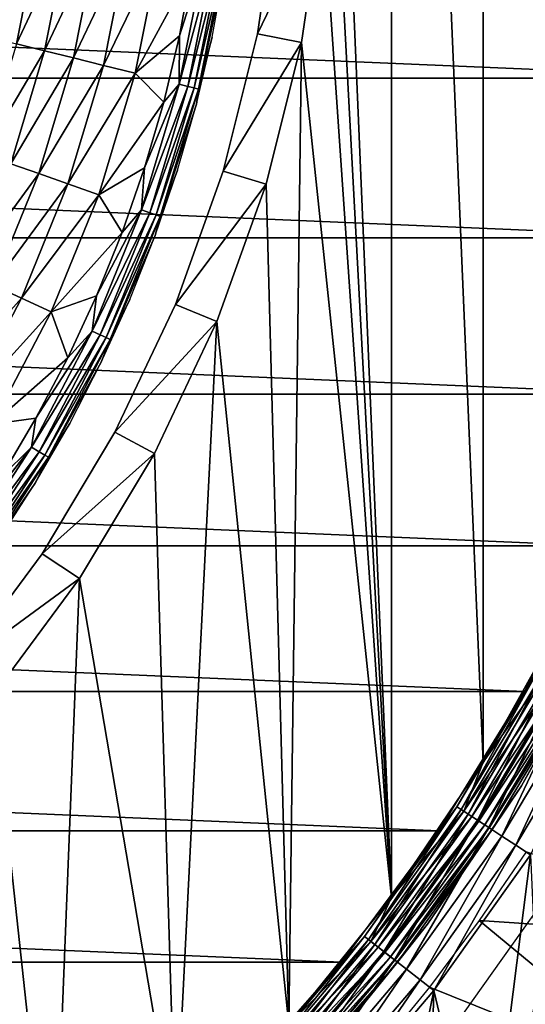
# Model space of a CAD drawing. Header units: millimetres. Extents: x -43.6 to 43.6, y -43.6 to 43.6.
# Tile 491 of 637: x 13.1 to 18.8, y -14 to -3. Entities that reach past the tile are written whole.
import ezdxf

# ---------------------------------------------------------------- set-up
doc = ezdxf.new("R2010")
doc.units = ezdxf.units.MM
doc.header["$LTSCALE"] = 52.148148
for name, color, linetype in [('1', 7, 'CONTINUOUS'), ('126', 7, 'CONTINUOUS'), ('127', 7, 'CONTINUOUS'), ('131', 7, 'CONTINUOUS'), ('135', 7, 'CONTINUOUS'), ('137', 7, 'CONTINUOUS'), ('138', 7, 'CONTINUOUS'), ('139', 7, 'CONTINUOUS'), ('141', 7, 'CONTINUOUS'), ('143', 7, 'CONTINUOUS'), ('145', 7, 'CONTINUOUS'), ('147', 7, 'CONTINUOUS'), ('148', 7, 'CONTINUOUS'), ('25', 7, 'CONTINUOUS')]:
    doc.layers.add(name, color=color, linetype=linetype)

msp = doc.modelspace()

# ---------------------------------------------------------------- linework, layer by layer
at = {"layer": '1', "color": 183, "linetype": 'Continuous', "true_color": 0x8c69cc}
for points in [[(19.39, -16.561, -9.479), (18.031, -18.031, -9.479), (19.187, -12.535, -9.479), (19.39, -16.561, -9.479)], [(19.187, -12.535, -9.479), (18.031, -18.031, -9.479), (18.087, -14.077, -9.479), (19.187, -12.535, -9.479)]]:
    msp.add_3dface(points, dxfattribs=at)
at = {"layer": '126', "color": 96, "linetype": 'Continuous', "true_color": 0x008000}
for points in [[(19.591, -8.856, -12.879), (18.77, -10.485, -12.879), (19.591, -8.856, -26.729), (19.591, -8.856, -12.879)], [(19.591, -8.856, -26.729), (18.77, -10.485, -12.879), (18.77, -10.485, -26.729), (19.591, -8.856, -26.729)], [(18.77, -10.485, -12.879), (17.813, -12.039, -12.879), (18.77, -10.485, -26.729), (18.77, -10.485, -12.879)], [(18.77, -10.485, -26.729), (17.813, -12.039, -12.879), (17.813, -12.039, -26.729), (18.77, -10.485, -26.729)], [(17.813, -12.039, -12.879), (16.728, -13.507, -12.879), (17.813, -12.039, -26.729), (17.813, -12.039, -12.879)], [(17.813, -12.039, -26.729), (16.728, -13.507, -12.879), (16.728, -13.507, -26.729), (17.813, -12.039, -26.729)], [(16.728, -13.507, -12.879), (15.522, -14.877, -12.879), (16.728, -13.507, -26.729), (16.728, -13.507, -12.879)], [(16.728, -13.507, -26.729), (15.522, -14.877, -12.879), (15.522, -14.877, -26.729), (16.728, -13.507, -26.729)]]:
    msp.add_3dface(points, dxfattribs=at)
at = {"layer": '127', "color": 96, "linetype": 'Continuous', "true_color": 0x008000}
for points in [[(17.756, -13.82, -11.879), (18.836, -12.306, -11.879), (18.338, -16.247, -11.879), (17.756, -13.82, -11.879)], [(18.338, -16.247, -11.879), (18.836, -12.306, -11.879), (18.978, -15.495, -11.879), (18.338, -16.247, -11.879)], [(16.554, -15.239, -11.879), (17.756, -13.82, -11.879), (16.972, -17.67, -11.879), (16.554, -15.239, -11.879)], [(16.972, -17.67, -11.879), (17.756, -13.82, -11.879), (17.669, -16.972, -11.879), (16.972, -17.67, -11.879)], [(17.669, -16.972, -11.879), (17.756, -13.82, -11.879), (18.338, -16.247, -11.879), (17.669, -16.972, -11.879)]]:
    msp.add_3dface(points, dxfattribs=at)
at = {"layer": '131', "color": 96, "linetype": 'Continuous', "true_color": 0x008000}
for points in [[(18.77, -10.485, -12.879), (19.591, -8.856, -12.879), (18.926, -10.242, -12.683), (18.77, -10.485, -12.879)], [(18.015, -11.77, -12.683), (18.77, -10.485, -12.879), (18.926, -10.242, -12.683), (18.015, -11.77, -12.683)], [(18.015, -11.77, -12.683), (18.926, -10.242, -12.683), (18.063, -11.801, -12.496), (18.015, -11.77, -12.683)], [(18.063, -11.801, -12.496), (18.926, -10.242, -12.683), (18.976, -10.269, -12.496), (18.063, -11.801, -12.496)], [(18.063, -11.801, -12.496), (18.976, -10.269, -12.496), (18.14, -11.852, -12.323), (18.063, -11.801, -12.496)], [(18.14, -11.852, -12.323), (18.976, -10.269, -12.496), (19.057, -10.313, -12.323), (18.14, -11.852, -12.323)], [(18.14, -11.852, -12.323), (19.057, -10.313, -12.323), (18.245, -11.92, -12.171), (18.14, -11.852, -12.323)], [(18.245, -11.92, -12.171), (19.057, -10.313, -12.323), (19.167, -10.372, -12.171), (18.245, -11.92, -12.171)], [(18.245, -11.92, -12.171), (19.167, -10.372, -12.171), (18.372, -12.003, -12.047), (18.245, -11.92, -12.171)], [(18.372, -12.003, -12.047), (19.167, -10.372, -12.171), (19.3, -10.445, -12.047), (18.372, -12.003, -12.047)], [(17.813, -12.039, -12.879), (18.77, -10.485, -12.879), (18.015, -11.77, -12.683), (17.813, -12.039, -12.879)], [(18.372, -12.003, -12.047), (19.3, -10.445, -12.047), (18.517, -12.098, -11.954), (18.372, -12.003, -12.047)], [(18.517, -12.098, -11.954), (19.3, -10.445, -12.047), (19.452, -10.527, -11.954), (18.517, -12.098, -11.954)], [(18.517, -12.098, -11.954), (19.452, -10.527, -11.954), (18.674, -12.2, -11.898), (18.517, -12.098, -11.954)], [(18.674, -12.2, -11.898), (19.452, -10.527, -11.954), (19.618, -10.617, -11.898), (18.674, -12.2, -11.898)], [(18.836, -12.306, -11.879), (18.674, -12.2, -11.898), (19.618, -10.617, -11.898), (18.836, -12.306, -11.879)], [(16.982, -13.217, -12.683), (17.813, -12.039, -12.879), (18.015, -11.77, -12.683), (16.982, -13.217, -12.683)], [(16.982, -13.217, -12.683), (18.015, -11.77, -12.683), (17.027, -13.252, -12.496), (16.982, -13.217, -12.683)], [(17.027, -13.252, -12.496), (18.015, -11.77, -12.683), (18.063, -11.801, -12.496), (17.027, -13.252, -12.496)], [(17.027, -13.252, -12.496), (18.063, -11.801, -12.496), (17.1, -13.309, -12.323), (17.027, -13.252, -12.496)], [(17.1, -13.309, -12.323), (18.063, -11.801, -12.496), (18.14, -11.852, -12.323), (17.1, -13.309, -12.323)], [(17.1, -13.309, -12.323), (18.14, -11.852, -12.323), (17.198, -13.386, -12.171), (17.1, -13.309, -12.323)], [(17.198, -13.386, -12.171), (18.14, -11.852, -12.323), (18.245, -11.92, -12.171), (17.198, -13.386, -12.171)], [(17.198, -13.386, -12.171), (18.245, -11.92, -12.171), (17.318, -13.479, -12.047), (17.198, -13.386, -12.171)], [(17.318, -13.479, -12.047), (18.245, -11.92, -12.171), (18.372, -12.003, -12.047), (17.318, -13.479, -12.047)], [(16.728, -13.507, -12.879), (17.813, -12.039, -12.879), (16.982, -13.217, -12.683), (16.728, -13.507, -12.879)], [(17.318, -13.479, -12.047), (18.372, -12.003, -12.047), (17.454, -13.585, -11.954), (17.318, -13.479, -12.047)], [(17.454, -13.585, -11.954), (18.372, -12.003, -12.047), (18.517, -12.098, -11.954), (17.454, -13.585, -11.954)], [(17.454, -13.585, -11.954), (18.517, -12.098, -11.954), (17.603, -13.701, -11.898), (17.454, -13.585, -11.954)], [(17.603, -13.701, -11.898), (18.517, -12.098, -11.954), (18.674, -12.2, -11.898), (17.603, -13.701, -11.898)], [(17.756, -13.82, -11.879), (17.603, -13.701, -11.898), (18.674, -12.2, -11.898), (17.756, -13.82, -11.879)], [(18.836, -12.306, -11.879), (17.756, -13.82, -11.879), (18.674, -12.2, -11.898), (18.836, -12.306, -11.879)], [(15.832, -14.575, -12.683), (16.728, -13.507, -12.879), (16.982, -13.217, -12.683), (15.832, -14.575, -12.683)], [(15.832, -14.575, -12.683), (16.982, -13.217, -12.683), (15.874, -14.613, -12.496), (15.832, -14.575, -12.683)], [(15.874, -14.613, -12.496), (16.982, -13.217, -12.683), (17.027, -13.252, -12.496), (15.874, -14.613, -12.496)], [(15.874, -14.613, -12.496), (17.027, -13.252, -12.496), (15.942, -14.676, -12.323), (15.874, -14.613, -12.496)], [(15.942, -14.676, -12.323), (17.027, -13.252, -12.496), (17.1, -13.309, -12.323), (15.942, -14.676, -12.323)], [(15.942, -14.676, -12.323), (17.1, -13.309, -12.323), (16.034, -14.76, -12.171), (15.942, -14.676, -12.323)], [(16.034, -14.76, -12.171), (17.1, -13.309, -12.323), (17.198, -13.386, -12.171), (16.034, -14.76, -12.171)], [(16.034, -14.76, -12.171), (17.198, -13.386, -12.171), (16.146, -14.863, -12.047), (16.034, -14.76, -12.171)], [(16.146, -14.863, -12.047), (17.198, -13.386, -12.171), (17.318, -13.479, -12.047), (16.146, -14.863, -12.047)], [(15.522, -14.877, -12.879), (16.728, -13.507, -12.879), (15.832, -14.575, -12.683), (15.522, -14.877, -12.879)], [(16.146, -14.863, -12.047), (17.318, -13.479, -12.047), (16.273, -14.98, -11.954), (16.146, -14.863, -12.047)], [(16.273, -14.98, -11.954), (17.318, -13.479, -12.047), (17.454, -13.585, -11.954), (16.273, -14.98, -11.954)], [(16.273, -14.98, -11.954), (17.454, -13.585, -11.954), (16.411, -15.107, -11.898), (16.273, -14.98, -11.954)], [(16.411, -15.107, -11.898), (17.454, -13.585, -11.954), (17.603, -13.701, -11.898), (16.411, -15.107, -11.898)], [(16.554, -15.239, -11.879), (16.411, -15.107, -11.898), (17.603, -13.701, -11.898), (16.554, -15.239, -11.879)], [(17.756, -13.82, -11.879), (16.554, -15.239, -11.879), (17.603, -13.701, -11.898), (17.756, -13.82, -11.879)]]:
    msp.add_3dface(points, dxfattribs=at)
at = {"layer": '135', "color": 96, "linetype": 'Continuous', "true_color": 0x008000}
for points in [[(17.286, 12.785, -7.479), (16.139, 14.205, -7.479), (17.286, -12.785, -7.479), (17.286, 12.785, -7.479)], [(17.286, -12.785, -7.479), (16.139, 14.205, -7.479), (16.6, 0, -7.479), (17.286, -12.785, -7.479)], [(18.308, 11.273, -7.479), (17.286, 12.785, -7.479), (18.308, -11.273, -7.479), (18.308, 11.273, -7.479)], [(18.308, -11.273, -7.479), (17.286, 12.785, -7.479), (17.286, -12.785, -7.479), (18.308, -11.273, -7.479)], [(19.198, 9.679, -7.479), (18.308, 11.273, -7.479), (19.198, -9.679, -7.479), (19.198, 9.679, -7.479)], [(19.198, -9.679, -7.479), (18.308, 11.273, -7.479), (18.308, -11.273, -7.479), (19.198, -9.679, -7.479)], [(16.52, -1.627, -7.479), (17.286, -12.785, -7.479), (16.6, 0, -7.479), (16.52, -1.627, -7.479)], [(16.281, -3.238, -7.479), (17.286, -12.785, -7.479), (16.52, -1.627, -7.479), (16.281, -3.238, -7.479)], [(15.885, -4.819, -7.479), (16.139, -14.205, -7.479), (16.281, -3.238, -7.479), (15.885, -4.819, -7.479)], [(16.139, -14.205, -7.479), (17.286, -12.785, -7.479), (16.281, -3.238, -7.479), (16.139, -14.205, -7.479)], [(15.336, -6.353, -7.479), (16.139, -14.205, -7.479), (15.885, -4.819, -7.479), (15.336, -6.353, -7.479)], [(14.64, -7.825, -7.479), (14.876, -15.522, -7.479), (15.336, -6.353, -7.479), (14.64, -7.825, -7.479)], [(14.876, -15.522, -7.479), (16.139, -14.205, -7.479), (15.336, -6.353, -7.479), (14.876, -15.522, -7.479)], [(13.802, -9.222, -7.479), (14.876, -15.522, -7.479), (14.64, -7.825, -7.479), (13.802, -9.222, -7.479)], [(12.832, -10.531, -7.479), (13.507, -16.728, -7.479), (13.802, -9.222, -7.479), (12.832, -10.531, -7.479)], [(13.507, -16.728, -7.479), (14.876, -15.522, -7.479), (13.802, -9.222, -7.479), (13.507, -16.728, -7.479)], [(12.039, -17.813, -7.479), (13.507, -16.728, -7.479), (12.832, -10.531, -7.479), (12.039, -17.813, -7.479)]]:
    msp.add_3dface(points, dxfattribs=at)
at = {"layer": '137', "color": 96, "linetype": 'Continuous', "true_color": 0x008000}
for points in [[(15.791, -3.141, -7.979), (16.022, -1.578, -7.979), (15.791, -3.141, -9.629), (15.791, -3.141, -7.979)], [(15.791, -3.141, -9.629), (16.022, -1.578, -7.979), (16.022, -1.578, -9.629), (15.791, -3.141, -9.629)], [(15.407, -4.674, -7.979), (15.791, -3.141, -7.979), (15.407, -4.674, -9.629), (15.407, -4.674, -7.979)], [(15.407, -4.674, -9.629), (15.791, -3.141, -7.979), (15.791, -3.141, -9.629), (15.407, -4.674, -9.629)], [(14.874, -6.161, -7.979), (15.407, -4.674, -7.979), (14.874, -6.161, -9.629), (14.874, -6.161, -7.979)], [(14.874, -6.161, -9.629), (15.407, -4.674, -7.979), (15.407, -4.674, -9.629), (14.874, -6.161, -9.629)], [(14.199, -7.589, -7.979), (14.874, -6.161, -7.979), (14.199, -7.589, -9.629), (14.199, -7.589, -7.979)], [(14.199, -7.589, -9.629), (14.874, -6.161, -7.979), (14.874, -6.161, -9.629), (14.199, -7.589, -9.629)], [(13.387, -8.945, -7.979), (14.199, -7.589, -7.979), (13.387, -8.945, -9.629), (13.387, -8.945, -7.979)], [(13.387, -8.945, -9.629), (14.199, -7.589, -7.979), (14.199, -7.589, -9.629), (13.387, -8.945, -9.629)], [(12.445, -10.214, -7.979), (13.387, -8.945, -7.979), (12.445, -10.214, -9.629), (12.445, -10.214, -7.979)], [(12.445, -10.214, -9.629), (13.387, -8.945, -7.979), (13.387, -8.945, -9.629), (12.445, -10.214, -9.629)]]:
    msp.add_3dface(points, dxfattribs=at)
at = {"layer": '138', "color": 96, "linetype": 'Continuous', "true_color": 0x008000}
for points in [[(19.644, -9.904, -7.979), (18.734, -11.535, -7.979), (19.644, -9.904, -8.979), (19.644, -9.904, -7.979)], [(19.644, -9.904, -8.979), (18.734, -11.535, -7.979), (18.734, -11.535, -8.979), (19.644, -9.904, -8.979)], [(18.734, -11.535, -7.979), (17.688, -13.082, -7.979), (18.734, -11.535, -8.979), (18.734, -11.535, -7.979)], [(18.734, -11.535, -8.979), (17.688, -13.082, -7.979), (17.688, -13.082, -8.979), (18.734, -11.535, -8.979)], [(17.688, -13.082, -7.979), (16.515, -14.535, -7.979), (17.688, -13.082, -8.979), (17.688, -13.082, -7.979)], [(17.688, -13.082, -8.979), (16.515, -14.535, -7.979), (16.515, -14.535, -8.979), (17.688, -13.082, -8.979)]]:
    msp.add_3dface(points, dxfattribs=at)
at = {"layer": '139', "color": 96, "linetype": 'Continuous', "true_color": 0x008000}
for points in [[(19.198, -9.679, -7.479), (18.308, -11.273, -7.479), (19.006, -10.286, -7.491), (19.198, -9.679, -7.479)], [(18.734, -11.535, -7.979), (19.644, -9.904, -7.979), (19.337, -10.465, -7.867), (18.734, -11.535, -7.979)], [(18.308, -11.273, -7.479), (18.092, -11.82, -7.491), (19.006, -10.286, -7.491), (18.308, -11.273, -7.479)], [(18.092, -11.82, -7.491), (19.099, -10.336, -7.528), (19.006, -10.286, -7.491), (18.092, -11.82, -7.491)], [(18.18, -11.878, -7.528), (19.099, -10.336, -7.528), (18.092, -11.82, -7.491), (18.18, -11.878, -7.528)], [(18.18, -11.878, -7.528), (19.183, -10.381, -7.587), (19.099, -10.336, -7.528), (18.18, -11.878, -7.528)], [(18.26, -11.93, -7.587), (19.183, -10.381, -7.587), (18.18, -11.878, -7.528), (18.26, -11.93, -7.587)], [(18.26, -11.93, -7.587), (19.252, -10.419, -7.667), (19.183, -10.381, -7.587), (18.26, -11.93, -7.587)], [(18.326, -11.973, -7.667), (19.252, -10.419, -7.667), (18.26, -11.93, -7.587), (18.326, -11.973, -7.667)], [(18.326, -11.973, -7.667), (19.305, -10.447, -7.761), (19.252, -10.419, -7.667), (18.326, -11.973, -7.667)], [(18.376, -12.006, -7.761), (19.305, -10.447, -7.761), (18.326, -11.973, -7.667), (18.376, -12.006, -7.761)], [(18.376, -12.006, -7.761), (19.337, -10.465, -7.867), (19.305, -10.447, -7.761), (18.376, -12.006, -7.761)], [(18.407, -12.026, -7.867), (19.337, -10.465, -7.867), (18.376, -12.006, -7.761), (18.407, -12.026, -7.867)], [(18.407, -12.026, -7.867), (18.734, -11.535, -7.979), (19.337, -10.465, -7.867), (18.407, -12.026, -7.867)], [(18.308, -11.273, -7.479), (17.286, -12.785, -7.479), (18.092, -11.82, -7.491), (18.308, -11.273, -7.479)], [(17.688, -13.082, -7.979), (18.734, -11.535, -7.979), (18.407, -12.026, -7.867), (17.688, -13.082, -7.979)], [(17.286, -12.785, -7.479), (17.054, -13.274, -7.491), (18.092, -11.82, -7.491), (17.286, -12.785, -7.479)], [(17.054, -13.274, -7.491), (18.18, -11.878, -7.528), (18.092, -11.82, -7.491), (17.054, -13.274, -7.491)], [(17.137, -13.339, -7.528), (18.18, -11.878, -7.528), (17.054, -13.274, -7.491), (17.137, -13.339, -7.528)], [(17.137, -13.339, -7.528), (18.26, -11.93, -7.587), (18.18, -11.878, -7.528), (17.137, -13.339, -7.528)], [(17.212, -13.397, -7.587), (18.26, -11.93, -7.587), (17.137, -13.339, -7.528), (17.212, -13.397, -7.587)], [(17.212, -13.397, -7.587), (18.326, -11.973, -7.667), (18.26, -11.93, -7.587), (17.212, -13.397, -7.587)], [(17.275, -13.446, -7.667), (18.326, -11.973, -7.667), (17.212, -13.397, -7.587), (17.275, -13.446, -7.667)], [(17.275, -13.446, -7.667), (18.376, -12.006, -7.761), (18.326, -11.973, -7.667), (17.275, -13.446, -7.667)], [(17.322, -13.482, -7.761), (18.376, -12.006, -7.761), (17.275, -13.446, -7.667), (17.322, -13.482, -7.761)], [(17.322, -13.482, -7.761), (18.407, -12.026, -7.867), (18.376, -12.006, -7.761), (17.322, -13.482, -7.761)], [(17.351, -13.505, -7.867), (18.407, -12.026, -7.867), (17.322, -13.482, -7.761), (17.351, -13.505, -7.867)], [(17.351, -13.505, -7.867), (17.688, -13.082, -7.979), (18.407, -12.026, -7.867), (17.351, -13.505, -7.867)], [(17.286, -12.785, -7.479), (16.139, -14.205, -7.479), (17.054, -13.274, -7.491), (17.286, -12.785, -7.479)], [(16.515, -14.535, -7.979), (17.688, -13.082, -7.979), (17.351, -13.505, -7.867), (16.515, -14.535, -7.979)], [(16.139, -14.205, -7.479), (15.9, -14.637, -7.491), (17.054, -13.274, -7.491), (16.139, -14.205, -7.479)], [(15.9, -14.637, -7.491), (17.137, -13.339, -7.528), (17.054, -13.274, -7.491), (15.9, -14.637, -7.491)], [(15.977, -14.708, -7.528), (17.137, -13.339, -7.528), (15.9, -14.637, -7.491), (15.977, -14.708, -7.528)], [(15.977, -14.708, -7.528), (17.212, -13.397, -7.587), (17.137, -13.339, -7.528), (15.977, -14.708, -7.528)], [(16.047, -14.773, -7.587), (17.212, -13.397, -7.587), (15.977, -14.708, -7.528), (16.047, -14.773, -7.587)], [(16.047, -14.773, -7.587), (17.275, -13.446, -7.667), (17.212, -13.397, -7.587), (16.047, -14.773, -7.587)], [(16.106, -14.826, -7.667), (17.275, -13.446, -7.667), (16.047, -14.773, -7.587), (16.106, -14.826, -7.667)], [(16.106, -14.826, -7.667), (17.322, -13.482, -7.761), (17.275, -13.446, -7.667), (16.106, -14.826, -7.667)], [(16.149, -14.867, -7.761), (17.322, -13.482, -7.761), (16.106, -14.826, -7.667), (16.149, -14.867, -7.761)], [(16.149, -14.867, -7.761), (17.351, -13.505, -7.867), (17.322, -13.482, -7.761), (16.149, -14.867, -7.761)], [(16.177, -14.892, -7.867), (17.351, -13.505, -7.867), (16.149, -14.867, -7.761), (16.177, -14.892, -7.867)], [(16.177, -14.892, -7.867), (16.515, -14.535, -7.979), (17.351, -13.505, -7.867), (16.177, -14.892, -7.867)]]:
    msp.add_3dface(points, dxfattribs=at)
at = {"layer": '141', "color": 96, "linetype": 'Continuous', "true_color": 0x008000}
for points in [[(16.52, -1.627, -7.479), (16.022, -1.578, -7.979), (15.791, -3.141, -7.979), (16.52, -1.627, -7.479)], [(16.281, -3.238, -7.479), (16.52, -1.627, -7.479), (15.791, -3.141, -7.979), (16.281, -3.238, -7.479)], [(16.281, -3.238, -7.479), (15.791, -3.141, -7.979), (15.407, -4.674, -7.979), (16.281, -3.238, -7.479)], [(15.885, -4.819, -7.479), (16.281, -3.238, -7.479), (15.407, -4.674, -7.979), (15.885, -4.819, -7.479)], [(15.885, -4.819, -7.479), (15.407, -4.674, -7.979), (14.874, -6.161, -7.979), (15.885, -4.819, -7.479)], [(15.336, -6.353, -7.479), (15.885, -4.819, -7.479), (14.874, -6.161, -7.979), (15.336, -6.353, -7.479)], [(15.336, -6.353, -7.479), (14.874, -6.161, -7.979), (14.199, -7.589, -7.979), (15.336, -6.353, -7.479)], [(14.64, -7.825, -7.479), (15.336, -6.353, -7.479), (14.199, -7.589, -7.979), (14.64, -7.825, -7.479)], [(14.64, -7.825, -7.479), (14.199, -7.589, -7.979), (13.387, -8.945, -7.979), (14.64, -7.825, -7.479)], [(13.802, -9.222, -7.479), (14.64, -7.825, -7.479), (13.387, -8.945, -7.979), (13.802, -9.222, -7.479)], [(13.802, -9.222, -7.479), (13.387, -8.945, -7.979), (12.445, -10.214, -7.979), (13.802, -9.222, -7.479)], [(12.832, -10.531, -7.479), (13.802, -9.222, -7.479), (12.445, -10.214, -7.979), (12.832, -10.531, -7.479)]]:
    msp.add_3dface(points, dxfattribs=at)
at = {"layer": '143', "color": 9, "linetype": 'Continuous', "true_color": 0xc2bdad}
for points in [[(-21.191, -3.634, -75.529), (-21.423, -1.823, -75.529), (21.191, -3.634, -75.529), (-21.191, -3.634, -75.529)], [(21.191, -3.634, -75.529), (-21.423, -1.823, -75.529), (21.423, -1.823, -75.529), (21.191, -3.634, -75.529)], [(-20.806, -5.418, -75.529), (-21.191, -3.634, -75.529), (20.806, -5.418, -75.529), (-20.806, -5.418, -75.529)], [(20.806, -5.418, -75.529), (-21.191, -3.634, -75.529), (21.191, -3.634, -75.529), (20.806, -5.418, -75.529)], [(-20.272, -7.162, -75.529), (-20.806, -5.418, -75.529), (20.272, -7.162, -75.529), (-20.272, -7.162, -75.529)], [(20.272, -7.162, -75.529), (-20.806, -5.418, -75.529), (20.806, -5.418, -75.529), (20.272, -7.162, -75.529)], [(-19.591, -8.856, -75.529), (-20.272, -7.162, -75.529), (19.591, -8.856, -75.529), (-19.591, -8.856, -75.529)], [(19.591, -8.856, -75.529), (-20.272, -7.162, -75.529), (20.272, -7.162, -75.529), (19.591, -8.856, -75.529)], [(-18.77, -10.485, -75.529), (-19.591, -8.856, -75.529), (18.77, -10.485, -75.529), (-18.77, -10.485, -75.529)], [(18.77, -10.485, -75.529), (-19.591, -8.856, -75.529), (19.591, -8.856, -75.529), (18.77, -10.485, -75.529)], [(-17.813, -12.039, -75.529), (-18.77, -10.485, -75.529), (17.813, -12.039, -75.529), (-17.813, -12.039, -75.529)], [(17.813, -12.039, -75.529), (-18.77, -10.485, -75.529), (18.77, -10.485, -75.529), (17.813, -12.039, -75.529)], [(-16.728, -13.507, -75.529), (-17.813, -12.039, -75.529), (16.728, -13.507, -75.529), (-16.728, -13.507, -75.529)], [(16.728, -13.507, -75.529), (-17.813, -12.039, -75.529), (17.813, -12.039, -75.529), (16.728, -13.507, -75.529)], [(-15.522, -14.877, -75.529), (-16.728, -13.507, -75.529), (15.522, -14.877, -75.529), (-15.522, -14.877, -75.529)], [(15.522, -14.877, -75.529), (-16.728, -13.507, -75.529), (16.728, -13.507, -75.529), (15.522, -14.877, -75.529)]]:
    msp.add_3dface(points, dxfattribs=at)
at = {"layer": '145', "color": 9, "linetype": 'Continuous', "true_color": 0xc2bdad}
for points in [[(18.77, -10.485, -75.529), (19.591, -8.856, -75.529), (18.77, -10.485, -26.629), (18.77, -10.485, -75.529)], [(18.77, -10.485, -26.629), (19.591, -8.856, -75.529), (19.591, -8.856, -26.629), (18.77, -10.485, -26.629)], [(17.813, -12.039, -75.529), (18.77, -10.485, -75.529), (17.813, -12.039, -26.629), (17.813, -12.039, -75.529)], [(17.813, -12.039, -26.629), (18.77, -10.485, -75.529), (18.77, -10.485, -26.629), (17.813, -12.039, -26.629)], [(16.728, -13.507, -75.529), (17.813, -12.039, -75.529), (16.728, -13.507, -26.629), (16.728, -13.507, -75.529)], [(16.728, -13.507, -26.629), (17.813, -12.039, -75.529), (17.813, -12.039, -26.629), (16.728, -13.507, -26.629)], [(15.522, -14.877, -75.529), (16.728, -13.507, -75.529), (15.522, -14.877, -26.629), (15.522, -14.877, -75.529)], [(15.522, -14.877, -26.629), (16.728, -13.507, -75.529), (16.728, -13.507, -26.629), (15.522, -14.877, -26.629)]]:
    msp.add_3dface(points, dxfattribs=at)
at = {"layer": '147', "linetype": 'Continuous'}
for points in [[(14.917, -3.704, -7.845), (15.299, -2.283, -7.981), (15.202, -2.269, -7.845), (14.917, -3.704, -7.845)], [(14.917, -3.704, -7.845), (15.202, -2.269, -7.845), (14.919, -3.161, -7.727), (14.917, -3.704, -7.845)], [(15.012, -3.727, -7.981), (15.299, -2.283, -7.981), (14.917, -3.704, -7.845), (15.012, -3.727, -7.981)], [(14.919, -3.161, -7.727), (15.202, -2.269, -7.845), (15.059, -2.41, -7.727), (14.919, -3.161, -7.727)], [(15.012, -3.727, -7.981), (15.372, -2.294, -8.132), (15.299, -2.283, -7.981), (15.012, -3.727, -7.981)], [(15.084, -3.745, -8.132), (15.372, -2.294, -8.132), (15.012, -3.727, -7.981), (15.084, -3.745, -8.132)], [(15.084, -3.745, -8.132), (15.419, -2.301, -8.293), (15.372, -2.294, -8.132), (15.084, -3.745, -8.132)], [(15.13, -3.757, -8.293), (15.419, -2.301, -8.293), (15.084, -3.745, -8.132), (15.13, -3.757, -8.293)], [(15.419, -2.301, -8.293), (15.13, -3.757, -8.293), (15.421, -2.418, -8.459), (15.419, -2.301, -8.293)], [(15.421, -2.418, -8.459), (15.13, -3.757, -8.293), (15.283, -3.176, -8.459), (15.421, -2.418, -8.459)], [(14.743, -3.903, -7.727), (14.917, -3.704, -7.845), (14.919, -3.161, -7.727), (14.743, -3.903, -7.727)], [(15.283, -3.176, -8.459), (15.13, -3.757, -8.293), (15.108, -3.924, -8.459), (15.283, -3.176, -8.459)], [(14.497, -5.105, -7.845), (15.012, -3.727, -7.981), (14.917, -3.704, -7.845), (14.497, -5.105, -7.845)], [(14.497, -5.105, -7.845), (14.917, -3.704, -7.845), (14.529, -4.636, -7.727), (14.497, -5.105, -7.845)], [(14.59, -5.137, -7.981), (15.012, -3.727, -7.981), (14.497, -5.105, -7.845), (14.59, -5.137, -7.981)], [(14.529, -4.636, -7.727), (14.917, -3.704, -7.845), (14.743, -3.903, -7.727), (14.529, -4.636, -7.727)], [(14.59, -5.137, -7.981), (15.084, -3.745, -8.132), (15.012, -3.727, -7.981), (14.59, -5.137, -7.981)], [(14.66, -5.162, -8.132), (15.084, -3.745, -8.132), (14.59, -5.137, -7.981), (14.66, -5.162, -8.132)], [(14.66, -5.162, -8.132), (15.13, -3.757, -8.293), (15.084, -3.745, -8.132), (14.66, -5.162, -8.132)], [(14.704, -5.178, -8.293), (15.13, -3.757, -8.293), (14.66, -5.162, -8.132), (14.704, -5.178, -8.293)], [(15.13, -3.757, -8.293), (14.704, -5.178, -8.293), (15.108, -3.924, -8.459), (15.13, -3.757, -8.293)], [(15.108, -3.924, -8.459), (14.704, -5.178, -8.293), (14.896, -4.663, -8.459), (15.108, -3.924, -8.459)], [(14.279, -5.357, -7.727), (14.497, -5.105, -7.845), (14.529, -4.636, -7.727), (14.279, -5.357, -7.727)], [(14.896, -4.663, -8.459), (14.704, -5.178, -8.293), (14.649, -5.391, -8.459), (14.896, -4.663, -8.459)], [(13.947, -6.46, -7.845), (14.59, -5.137, -7.981), (14.497, -5.105, -7.845), (13.947, -6.46, -7.845)], [(13.947, -6.46, -7.845), (14.497, -5.105, -7.845), (13.993, -6.064, -7.727), (13.947, -6.46, -7.845)], [(14.036, -6.501, -7.981), (14.59, -5.137, -7.981), (13.947, -6.46, -7.845), (14.036, -6.501, -7.981)], [(13.993, -6.064, -7.727), (14.497, -5.105, -7.845), (14.279, -5.357, -7.727), (13.993, -6.064, -7.727)], [(14.036, -6.501, -7.981), (14.66, -5.162, -8.132), (14.59, -5.137, -7.981), (14.036, -6.501, -7.981)], [(14.103, -6.532, -8.132), (14.66, -5.162, -8.132), (14.036, -6.501, -7.981), (14.103, -6.532, -8.132)], [(14.103, -6.532, -8.132), (14.704, -5.178, -8.293), (14.66, -5.162, -8.132), (14.103, -6.532, -8.132)], [(14.146, -6.552, -8.293), (14.704, -5.178, -8.293), (14.103, -6.532, -8.132), (14.146, -6.552, -8.293)], [(14.704, -5.178, -8.293), (14.146, -6.552, -8.293), (14.649, -5.391, -8.459), (14.704, -5.178, -8.293)], [(14.649, -5.391, -8.459), (14.146, -6.552, -8.293), (14.365, -6.106, -8.459), (14.649, -5.391, -8.459)], [(13.672, -6.757, -7.727), (13.947, -6.46, -7.845), (13.993, -6.064, -7.727), (13.672, -6.757, -7.727)], [(14.365, -6.106, -8.459), (14.146, -6.552, -8.293), (14.047, -6.806, -8.459), (14.365, -6.106, -8.459)], [(13.269, -7.756, -7.845), (14.036, -6.501, -7.981), (13.947, -6.46, -7.845), (13.269, -7.756, -7.845)], [(13.269, -7.756, -7.845), (13.947, -6.46, -7.845), (13.317, -7.433, -7.727), (13.269, -7.756, -7.845)], [(13.317, -7.433, -7.727), (13.947, -6.46, -7.845), (13.672, -6.757, -7.727), (13.317, -7.433, -7.727)], [(13.354, -7.806, -7.981), (14.036, -6.501, -7.981), (13.269, -7.756, -7.845), (13.354, -7.806, -7.981)], [(13.354, -7.806, -7.981), (14.103, -6.532, -8.132), (14.036, -6.501, -7.981), (13.354, -7.806, -7.981)], [(13.418, -7.843, -8.132), (14.103, -6.532, -8.132), (13.354, -7.806, -7.981), (13.418, -7.843, -8.132)], [(13.418, -7.843, -8.132), (14.146, -6.552, -8.293), (14.103, -6.532, -8.132), (13.418, -7.843, -8.132)], [(13.459, -7.867, -8.293), (14.146, -6.552, -8.293), (13.418, -7.843, -8.132), (13.459, -7.867, -8.293)], [(14.146, -6.552, -8.293), (13.459, -7.867, -8.293), (14.047, -6.806, -8.459), (14.146, -6.552, -8.293)], [(14.047, -6.806, -8.459), (13.459, -7.867, -8.293), (13.695, -7.49, -8.459), (14.047, -6.806, -8.459)], [(12.928, -8.09, -7.727), (13.269, -7.756, -7.845), (13.317, -7.433, -7.727), (12.928, -8.09, -7.727)], [(13.695, -7.49, -8.459), (13.459, -7.867, -8.293), (13.309, -8.156, -8.459), (13.695, -7.49, -8.459)], [(12.472, -8.982, -7.845), (13.354, -7.806, -7.981), (13.269, -7.756, -7.845), (12.472, -8.982, -7.845)], [(12.472, -8.982, -7.845), (13.269, -7.756, -7.845), (12.507, -8.727, -7.727), (12.472, -8.982, -7.845)], [(12.507, -8.727, -7.727), (13.269, -7.756, -7.845), (12.928, -8.09, -7.727), (12.507, -8.727, -7.727)], [(12.552, -9.04, -7.981), (13.354, -7.806, -7.981), (12.472, -8.982, -7.845), (12.552, -9.04, -7.981)], [(12.552, -9.04, -7.981), (13.418, -7.843, -8.132), (13.354, -7.806, -7.981), (12.552, -9.04, -7.981)], [(12.611, -9.083, -8.132), (13.418, -7.843, -8.132), (12.552, -9.04, -7.981), (12.611, -9.083, -8.132)], [(12.611, -9.083, -8.132), (13.459, -7.867, -8.293), (13.418, -7.843, -8.132), (12.611, -9.083, -8.132)], [(12.65, -9.111, -8.293), (13.459, -7.867, -8.293), (12.611, -9.083, -8.132), (12.65, -9.111, -8.293)], [(13.459, -7.867, -8.293), (12.65, -9.111, -8.293), (13.309, -8.156, -8.459), (13.459, -7.867, -8.293)], [(13.309, -8.156, -8.459), (12.65, -9.111, -8.293), (12.891, -8.802, -8.459), (13.309, -8.156, -8.459)]]:
    msp.add_3dface(points, dxfattribs=at)
at = {"layer": '148', "linetype": 'Continuous'}
for points in [[(13.033, -1.945, -4.745), (12.789, -3.175, -4.745), (13.349, -1.993, -5.344), (13.033, -1.945, -4.745)], [(13.349, -1.993, -5.344), (12.789, -3.175, -4.745), (13.1, -3.252, -5.344), (13.349, -1.993, -5.344)], [(13.349, -1.993, -5.344), (13.1, -3.252, -5.344), (13.67, -2.04, -5.913), (13.349, -1.993, -5.344)], [(13.67, -2.04, -5.913), (13.1, -3.252, -5.344), (13.414, -3.33, -5.913), (13.67, -2.04, -5.913)], [(13.67, -2.04, -5.913), (13.414, -3.33, -5.913), (13.998, -2.089, -6.442), (13.67, -2.04, -5.913)], [(13.998, -2.089, -6.442), (13.414, -3.33, -5.913), (13.736, -3.41, -6.442), (13.998, -2.089, -6.442)], [(13.998, -2.089, -6.442), (13.736, -3.41, -6.442), (14.339, -2.14, -6.926), (13.998, -2.089, -6.442)], [(14.339, -2.14, -6.926), (13.736, -3.41, -6.442), (14.071, -3.494, -6.926), (14.339, -2.14, -6.926)], [(14.339, -2.14, -6.926), (14.071, -3.494, -6.926), (14.699, -2.194, -7.357), (14.339, -2.14, -6.926)], [(14.699, -2.194, -7.357), (14.071, -3.494, -6.926), (14.424, -3.581, -7.357), (14.699, -2.194, -7.357)], [(15.059, -2.41, -7.727), (14.699, -2.194, -7.357), (14.424, -3.581, -7.357), (15.059, -2.41, -7.727)], [(14.919, -3.161, -7.727), (15.059, -2.41, -7.727), (14.424, -3.581, -7.357), (14.919, -3.161, -7.727)], [(14.743, -3.903, -7.727), (14.919, -3.161, -7.727), (14.424, -3.581, -7.357), (14.743, -3.903, -7.727)], [(13.1, -3.252, -5.344), (12.731, -4.483, -5.344), (13.414, -3.33, -5.913), (13.1, -3.252, -5.344)], [(13.414, -3.33, -5.913), (12.731, -4.483, -5.344), (13.036, -4.59, -5.913), (13.414, -3.33, -5.913)], [(13.414, -3.33, -5.913), (13.036, -4.59, -5.913), (13.736, -3.41, -6.442), (13.414, -3.33, -5.913)], [(13.736, -3.41, -6.442), (13.036, -4.59, -5.913), (13.349, -4.701, -6.442), (13.736, -3.41, -6.442)], [(13.736, -3.41, -6.442), (13.349, -4.701, -6.442), (14.071, -3.494, -6.926), (13.736, -3.41, -6.442)], [(14.071, -3.494, -6.926), (13.349, -4.701, -6.442), (13.675, -4.815, -6.926), (14.071, -3.494, -6.926)], [(14.071, -3.494, -6.926), (13.675, -4.815, -6.926), (14.424, -3.581, -7.357), (14.071, -3.494, -6.926)], [(14.424, -3.581, -7.357), (13.675, -4.815, -6.926), (14.018, -4.936, -7.357), (14.424, -3.581, -7.357)], [(14.743, -3.903, -7.727), (14.424, -3.581, -7.357), (14.018, -4.936, -7.357), (14.743, -3.903, -7.727)], [(14.529, -4.636, -7.727), (14.743, -3.903, -7.727), (14.018, -4.936, -7.357), (14.529, -4.636, -7.727)], [(13.036, -4.59, -5.913), (12.541, -5.809, -5.913), (13.349, -4.701, -6.442), (13.036, -4.59, -5.913)], [(13.349, -4.701, -6.442), (12.541, -5.809, -5.913), (12.842, -5.948, -6.442), (13.349, -4.701, -6.442)], [(13.349, -4.701, -6.442), (12.842, -5.948, -6.442), (13.675, -4.815, -6.926), (13.349, -4.701, -6.442)], [(14.279, -5.357, -7.727), (14.529, -4.636, -7.727), (14.018, -4.936, -7.357), (14.279, -5.357, -7.727)], [(13.675, -4.815, -6.926), (12.842, -5.948, -6.442), (13.155, -6.093, -6.926), (13.675, -4.815, -6.926)], [(13.675, -4.815, -6.926), (13.155, -6.093, -6.926), (14.018, -4.936, -7.357), (13.675, -4.815, -6.926)], [(14.018, -4.936, -7.357), (13.155, -6.093, -6.926), (13.486, -6.246, -7.357), (14.018, -4.936, -7.357)], [(14.279, -5.357, -7.727), (14.018, -4.936, -7.357), (13.486, -6.246, -7.357), (14.279, -5.357, -7.727)], [(13.993, -6.064, -7.727), (14.279, -5.357, -7.727), (13.486, -6.246, -7.357), (13.993, -6.064, -7.727)], [(12.842, -5.948, -6.442), (12.219, -7.142, -6.442), (13.155, -6.093, -6.926), (12.842, -5.948, -6.442)], [(13.155, -6.093, -6.926), (12.219, -7.142, -6.442), (12.517, -7.316, -6.926), (13.155, -6.093, -6.926)], [(13.155, -6.093, -6.926), (12.517, -7.316, -6.926), (13.486, -6.246, -7.357), (13.155, -6.093, -6.926)], [(13.672, -6.757, -7.727), (13.993, -6.064, -7.727), (13.486, -6.246, -7.357), (13.672, -6.757, -7.727)], [(13.486, -6.246, -7.357), (12.517, -7.316, -6.926), (12.831, -7.5, -7.357), (13.486, -6.246, -7.357)], [(13.672, -6.757, -7.727), (13.486, -6.246, -7.357), (12.831, -7.5, -7.357), (13.672, -6.757, -7.727)], [(13.317, -7.433, -7.727), (13.672, -6.757, -7.727), (12.831, -7.5, -7.357), (13.317, -7.433, -7.727)], [(12.928, -8.09, -7.727), (13.317, -7.433, -7.727), (12.831, -7.5, -7.357), (12.928, -8.09, -7.727)]]:
    msp.add_3dface(points, dxfattribs=at)
at = {"layer": '25', "color": 183, "linetype": 'Continuous', "true_color": 0x8c69cc}
for points in [[(18.786, -12.273, -8.837), (18.262, -13.039, -8.837), (21.652, -13.268, 1.163), (18.786, -12.273, -8.837)], [(18.262, -13.039, -8.837), (17.708, -13.783, -8.837), (20.544, -14.926, 1.163), (18.262, -13.039, -8.837)], [(21.652, -13.268, 1.163), (18.262, -13.039, -8.837), (20.544, -14.926, 1.163), (21.652, -13.268, 1.163)], [(17.708, -13.783, -8.837), (17.123, -14.503, -8.837), (20.544, -14.926, 1.163), (17.708, -13.783, -8.837)]]:
    msp.add_3dface(points, dxfattribs=at)

doc.saveas('drawing.dxf')
